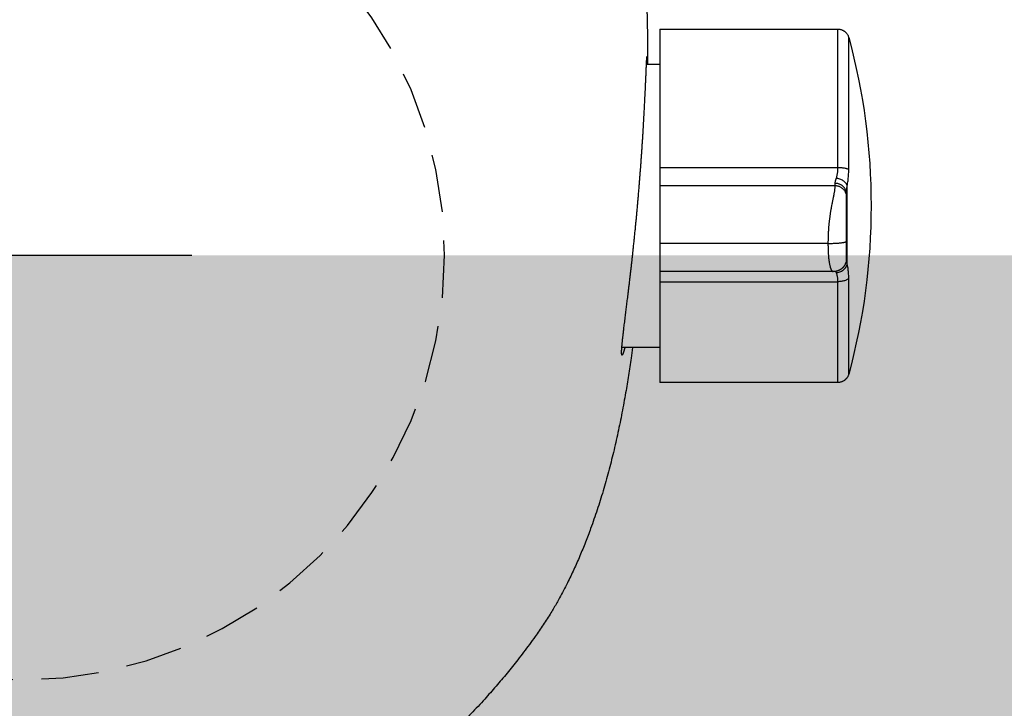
# Model space of a CAD drawing. Header units: millimetres. Extents: x 7483 to 13091, y 8111 to 13871.
# Tile 629 of 656: x 11532.2 to 11536.49, y 9713.44 to 9716.44. Entities that reach past the tile are written whole.
import ezdxf

# ---------------------------------------------------------------- set-up
doc = ezdxf.new("R2010")
doc.units = ezdxf.units.MM
doc.linetypes.add('DGN_STYLE_2', pattern=[30.2, 18.12, -12.08])
doc.linetypes.add('HIDDEN', pattern=[0.375, 0.25, -0.125])
doc.layers.add('daszed - 60x120', color=7, linetype='Continuous', lineweight=5, true_color=0xb7dfb3)
doc.layers.add('Wyposazenie Wew - Urzadzenia Sanitarne', color=6, linetype='Continuous')

# ---------------------------------------------------------------- blocks, each defined once
blk = doc.blocks.new('ORAS_ELECTRA')
for p, q in [((3.5617, 0.5549), (2.7874, 0.5549)), ((2.7874, 0.1156), (2.7874, 0.5549)), ((2.7874, 0.4019), (2.6221, 0.4019)), ((2.7874, 0.0717), (2.7874, 0.1156)), ((2.7874, 0.1156), (3.5617, 0.1156)), ((3.5426, 0.0716), (2.7874, 0.0716)), ((3.5426, 0.0716), (3.5426, 0.0716)), ((3.6034, 0.04), (3.6034, -0.3033)), ((3.5197, -0.0512), (2.7874, -0.0512)), ((2.7874, -0.3808), (2.7874, -0.3035)), ((2.7874, -0.3035), (3.5497, -0.3035)), ((2.7874, -0.9851), (2.7874, -0.3808)), ((3.5617, -0.3808), (2.7874, -0.3808)), ((2.7294, -0.832), (2.7874, -0.832)), ((2.7874, -0.9851), (3.5617, -0.9851)), ((2.7328, -1.0256), (2.7328, -1.0252))]:
    blk.add_line(p, q)
blk.add_lwpolyline([(-0.75, 0), (0.75, 0)])
at = {"color": 9, "linetype": 'HIDDEN', "true_color": 0xb8b8b8}
blk.add_circle((0, 0), 1.85, dxfattribs=at)
blk.add_arc((0.9003, -0.2151), 2.8071, 344.8647, 15.1366)
for points, knots in [([(2.6687, 0.4019), (2.6666, 0.4174), (2.6629, 0.4456), (2.6569, 0.4863), (2.6511, 0.5241), (2.6451, 0.5618), (2.6384, 0.6015), (2.631, 0.6429), (2.6228, 0.6863), (2.6142, 0.7295), (2.6051, 0.7727), (2.5955, 0.8158), (2.5855, 0.8586), (2.575, 0.901), (2.564, 0.9432), (2.5525, 0.9852), (2.5404, 1.0269), (2.5278, 1.0682), (2.5146, 1.1092), (2.5008, 1.15), (2.4876, 1.1872), (2.4752, 1.2207), (2.4636, 1.2507), (2.4516, 1.2806), (2.4392, 1.3103), (2.4264, 1.3399), (2.4131, 1.3693), (2.3994, 1.3986), (2.3845, 1.429), (2.3683, 1.4605), (2.3527, 1.4895), (2.3387, 1.5147), (2.3263, 1.5361), (2.3125, 1.5592), (2.2971, 1.5839), (2.28, 1.6101), (2.2625, 1.636), (2.2424, 1.6644), (2.2197, 1.6954), (2.1946, 1.7289), (2.17, 1.7608), (2.1459, 1.7913), (2.1224, 1.8203), (2.0986, 1.849), (2.0744, 1.8775), (2.0498, 1.9056), (2.0236, 1.9349), (1.9958, 1.9652), (1.9661, 1.9964), (1.936, 2.0272), (1.9054, 2.0576), (1.8742, 2.0875), (1.8443, 2.1153), (1.8157, 2.1411), (1.7885, 2.1651), (1.761, 2.1886), (1.733, 2.2117), (1.7048, 2.2345), (1.6762, 2.2569), (1.6472, 2.2789), (1.6167, 2.3014), (1.5845, 2.3243), (1.5507, 2.3476), (1.5164, 2.3703), (1.4818, 2.3925), (1.4467, 2.4141), (1.4111, 2.4351), (1.3753, 2.4556), (1.3419, 2.4738), (1.3111, 2.49), (1.2831, 2.5043), (1.2548, 2.5182), (1.2264, 2.5318), (1.1977, 2.545), (1.1687, 2.5579), (1.1395, 2.5704), (1.1098, 2.5826), (1.0801, 2.5945), (1.0473, 2.607), (1.0114, 2.6201), (0.9725, 2.6336), (0.9332, 2.6464), (0.8938, 2.6586), (0.8541, 2.6701), (0.8161, 2.6806), (0.7797, 2.6899), (0.7452, 2.6983), (0.7105, 2.7063), (0.6756, 2.7138), (0.6407, 2.7208), (0.6056, 2.7274), (0.5704, 2.7336), (0.5333, 2.7397), (0.4941, 2.7455), (0.4529, 2.7511), (0.4116, 2.7561), (0.3687, 2.7607), (0.3242, 2.765), (0.2781, 2.7687), (0.2319, 2.7718), (0.1856, 2.7743), (0.1392, 2.7762), (0.0928, 2.7775), (0.0464, 2.7784), (0.0155, 2.7785), (0, 2.7785)], [0, 0, 0, 0, 0.011884, 0.021541, 0.031198, 0.040858, 0.050517, 0.061658, 0.072798, 0.083938, 0.09509, 0.106242, 0.117393, 0.128399, 0.139405, 0.150419, 0.161432, 0.172305, 0.183178, 0.19406, 0.204942, 0.213072, 0.221203, 0.229333, 0.237463, 0.245619, 0.253775, 0.261931, 0.270086, 0.279443, 0.288799, 0.295047, 0.301296, 0.307544, 0.315447, 0.323352, 0.331258, 0.339161, 0.34974, 0.36032, 0.370899, 0.380327, 0.389756, 0.399185, 0.408626, 0.418068, 0.427509, 0.43839, 0.449271, 0.460152, 0.471056, 0.481961, 0.492865, 0.502019, 0.511174, 0.520329, 0.529483, 0.538667, 0.547851, 0.557036, 0.566219, 0.5766, 0.586982, 0.597364, 0.607745, 0.618173, 0.628604, 0.639034, 0.649463, 0.65742, 0.665378, 0.673335, 0.681305, 0.689275, 0.697245, 0.705338, 0.713432, 0.721531, 0.729629, 0.740047, 0.750464, 0.760882, 0.771325, 0.781768, 0.792212, 0.801205, 0.8102, 0.819195, 0.828189, 0.837207, 0.846227, 0.855246, 0.864265, 0.874765, 0.885266, 0.895775, 0.906283, 0.917982, 0.929681, 0.941381, 0.953079, 0.964809, 0.97654, 0.98827, 1, 1, 1, 1]), ([(3.61, 0.518), (3.6095, 0.5196), (3.6085, 0.5228), (3.6066, 0.5271), (3.6045, 0.531), (3.6024, 0.5341), (3.6005, 0.5365), (3.5989, 0.5384), (3.5974, 0.54), (3.596, 0.5414), (3.5944, 0.5428), (3.5923, 0.5445), (3.5896, 0.5465), (3.5864, 0.5485), (3.5825, 0.5505), (3.5781, 0.5523), (3.5731, 0.5537), (3.5675, 0.5547), (3.5637, 0.5549), (3.5617, 0.5549)], [0, 0, 0, 0, 0.078431, 0.1516011, 0.2186896, 0.2790502, 0.32217, 0.3604948, 0.3938979, 0.422293, 0.4507485, 0.4935938, 0.5444787, 0.6032665, 0.6696909, 0.7433181, 0.8235147, 0.9094301, 1, 1, 1, 1]), ([(3.5617, 0.1156), (3.5617, 0.1291), (3.5617, 0.156), (3.5617, 0.1948), (3.5617, 0.2323), (3.5617, 0.2683), (3.5617, 0.3025), (3.5617, 0.3351), (3.5617, 0.3657), (3.5617, 0.3943), (3.5617, 0.4209), (3.5617, 0.4452), (3.5617, 0.4673), (3.5617, 0.4871), (3.5617, 0.5045), (3.5617, 0.5194), (3.5617, 0.5317), (3.5617, 0.5415), (3.5617, 0.5488), (3.5617, 0.5532), (3.5617, 0.5552), (3.5617, 0.5548), (3.5617, 0.5547)], [0, 0, 0, 0, 0.051969, 0.103938, 0.155907, 0.207876, 0.259845, 0.311814, 0.363783, 0.415752, 0.467721, 0.51969, 0.571659, 0.623628, 0.675597, 0.727566, 0.779535, 0.831504, 0.883473, 0.935442, 0.987411, 1, 1, 1, 1]), ([(3.61, 0.5179), (3.61, 0.5179), (3.61, 0.5178), (3.61, 0.5162), (3.61, 0.5136), (3.61, 0.5098), (3.61, 0.5049), (3.61, 0.4989), (3.61, 0.4918), (3.61, 0.4836), (3.61, 0.4745), (3.61, 0.4644), (3.61, 0.4531), (3.61, 0.4408), (3.61, 0.4274), (3.61, 0.413), (3.61, 0.3976), (3.61, 0.3814), (3.61, 0.3644), (3.61, 0.3466), (3.61, 0.3279), (3.61, 0.3084), (3.61, 0.2879), (3.61, 0.2665), (3.61, 0.2444), (3.61, 0.2215), (3.61, 0.1982), (3.61, 0.1743), (3.61, 0.15), (3.61, 0.1252), (3.61, 0.1082), (3.61, 0.0997)], [0, 0, 0, 0, 0.030258, 0.064558, 0.099481, 0.134404, 0.169327, 0.204251, 0.239174, 0.273473, 0.307773, 0.342072, 0.376372, 0.411295, 0.446218, 0.481141, 0.516065, 0.550988, 0.585287, 0.619587, 0.653886, 0.688186, 0.723109, 0.758032, 0.792955, 0.827879, 0.862802, 0.897101, 0.931401, 0.9657, 1, 1, 1, 1]), ([(2.6354, 0.4019), (2.6351, 0.403), (2.6344, 0.4055), (2.6334, 0.4092), (2.6323, 0.413), (2.6313, 0.4165), (2.6303, 0.4198), (2.6292, 0.423), (2.6282, 0.4258), (2.6272, 0.4283), (2.6263, 0.4305), (2.6255, 0.4322), (2.6247, 0.4336), (2.6238, 0.4346), (2.623, 0.4351), (2.6224, 0.4348), (2.6219, 0.4339), (2.6215, 0.4324), (2.6212, 0.4304), (2.6211, 0.4282), (2.621, 0.4257), (2.621, 0.4228), (2.621, 0.4196), (2.6212, 0.4159), (2.6214, 0.4115), (2.6217, 0.4061), (2.6222, 0.3997), (2.6228, 0.3926), (2.6235, 0.3851), (2.6243, 0.3773), (2.6251, 0.3697), (2.6259, 0.3622), (2.6268, 0.3547), (2.6276, 0.3469), (2.6286, 0.3387), (2.6296, 0.3303), (2.6307, 0.3205), (2.6321, 0.3095), (2.6336, 0.297), (2.6352, 0.284), (2.6368, 0.2709), (2.6384, 0.2578), (2.64, 0.2454), (2.6415, 0.2333), (2.6429, 0.2216), (2.6444, 0.2096), (2.6459, 0.1973), (2.6475, 0.1848), (2.6492, 0.1707), (2.6511, 0.1551), (2.6532, 0.1377), (2.6553, 0.12), (2.6574, 0.1024), (2.6594, 0.0852), (2.6612, 0.0691), (2.663, 0.0537), (2.6647, 0.0389), (2.6663, 0.0239), (2.668, 0.0088), (2.6697, -0.0065), (2.6715, -0.0235), (2.6735, -0.0422), (2.6757, -0.0626), (2.6778, -0.0833), (2.6798, -0.1034), (2.6818, -0.123), (2.6835, -0.141), (2.6852, -0.1581), (2.6867, -0.1748), (2.6883, -0.1921), (2.69, -0.2101), (2.6916, -0.2281), (2.6932, -0.2466), (2.6948, -0.2655), (2.6965, -0.2849), (2.6981, -0.3043), (2.6996, -0.3235), (2.7011, -0.3425), (2.7025, -0.3603), (2.7038, -0.377), (2.7049, -0.3926), (2.7061, -0.4081), (2.7072, -0.4235), (2.7083, -0.4388), (2.7094, -0.4555), (2.7106, -0.4735), (2.7119, -0.4927), (2.7131, -0.5117), (2.7142, -0.5299), (2.7153, -0.5471), (2.7162, -0.5625), (2.717, -0.5769), (2.7178, -0.5901), (2.7185, -0.6032), (2.7192, -0.616), (2.7199, -0.6286), (2.7206, -0.6422), (2.7214, -0.6567), (2.7222, -0.6719), (2.7229, -0.6867), (2.7236, -0.7006), (2.7242, -0.7135), (2.7247, -0.7249), (2.7252, -0.7353), (2.7256, -0.7448), (2.726, -0.754), (2.7264, -0.7628), (2.7268, -0.7714), (2.7272, -0.7804), (2.7276, -0.7897), (2.728, -0.7993), (2.7283, -0.8082), (2.7287, -0.8163), (2.729, -0.8235), (2.7293, -0.8296), (2.7295, -0.835), (2.7297, -0.8396), (2.7299, -0.8439), (2.7301, -0.8478), (2.7303, -0.8513), (2.7305, -0.8547), (2.7307, -0.8579), (2.7308, -0.8607), (2.731, -0.8628), (2.7312, -0.8642), (2.7313, -0.865), (2.7314, -0.8651), (2.7315, -0.8648), (2.7316, -0.8641), (2.7317, -0.863), (2.7318, -0.8615), (2.7319, -0.8596), (2.7319, -0.857), (2.732, -0.8537), (2.7321, -0.8495), (2.7321, -0.8445), (2.7322, -0.8391), (2.7322, -0.8348), (2.7322, -0.8324), (2.7322, -0.832)], [0, 0, 0, 0, 0.0042792, 0.0099787, 0.0156781, 0.021404, 0.0271325, 0.0336812, 0.0402309, 0.0467796, 0.0533655, 0.0599525, 0.0665385, 0.075105, 0.0836716, 0.0922755, 0.1008795, 0.1086514, 0.1164303, 0.1228835, 0.1293378, 0.135791, 0.1422804, 0.1487709, 0.1552604, 0.1636998, 0.1721392, 0.1806144, 0.1890896, 0.1967438, 0.2044047, 0.2108416, 0.2172794, 0.2237163, 0.2301885, 0.2366616, 0.2431338, 0.2515487, 0.2599637, 0.2684131, 0.2768626, 0.2844923, 0.2921284, 0.2986405, 0.3051535, 0.3116655, 0.3182132, 0.3247618, 0.3313095, 0.3398225, 0.3483355, 0.3568835, 0.3654316, 0.3731504, 0.3808757, 0.3874612, 0.3940477, 0.4006332, 0.4072552, 0.4138782, 0.4205002, 0.4291111, 0.4377221, 0.4463692, 0.4550164, 0.4628257, 0.4706418, 0.477228, 0.4838183, 0.4911381, 0.498458, 0.5058002, 0.5131423, 0.5210725, 0.5290028, 0.5369615, 0.5449203, 0.5527456, 0.5605779, 0.5671458, 0.5737147, 0.5802826, 0.5868873, 0.593493, 0.6000978, 0.6086872, 0.6172766, 0.6259026, 0.6345286, 0.6423194, 0.650117, 0.6566572, 0.6631984, 0.6697386, 0.6763153, 0.682893, 0.6894697, 0.6980223, 0.7065749, 0.7151638, 0.7237526, 0.7315096, 0.7392733, 0.7458024, 0.7523325, 0.7588616, 0.765427, 0.7719935, 0.7785589, 0.7870967, 0.7956344, 0.8042082, 0.812782, 0.8205252, 0.8282751, 0.8348041, 0.841334, 0.847863, 0.8544283, 0.8609946, 0.8675599, 0.8760975, 0.884635, 0.8932085, 0.9017821, 0.909525, 0.9172746, 0.9238053, 0.930337, 0.9368677, 0.9434348, 0.9500028, 0.9565699, 0.9651097, 0.9736495, 0.9822254, 0.9908012, 0.9985463, 1, 1, 1, 1]), ([(3.5553, 0.0765), (3.556, 0.0782), (3.5573, 0.0817), (3.5589, 0.0876), (3.5602, 0.094), (3.5611, 0.1008), (3.5616, 0.108), (3.5617, 0.1131), (3.5617, 0.1156)], [0, 0, 0, 0, 0.1721607, 0.3417805, 0.5091093, 0.6744073, 0.8379446, 1, 1, 1, 1]), ([(3.61, 0.0997), (3.6092, 0.1008), (3.6076, 0.103), (3.6036, 0.106), (3.5985, 0.1088), (3.5923, 0.1113), (3.5852, 0.1132), (3.5775, 0.1146), (3.5696, 0.1154), (3.5643, 0.1155), (3.5617, 0.1156)], [0, 0, 0, 0, 0.1191402, 0.243165, 0.3706743, 0.5, 0.6293257, 0.756835, 0.8808598, 1, 1, 1, 1]), ([(3.61, 0.0997), (3.61, 0.0958), (3.6099, 0.088), (3.6093, 0.0769), (3.6084, 0.0665), (3.6071, 0.0568), (3.6055, 0.0478), (3.6041, 0.0426), (3.6034, 0.04)], [0, 0, 0, 0, 0.165911, 0.33128, 0.498335, 0.665401, 0.831978, 1, 1, 1, 1]), ([(2.7874, -0.0512), (2.7874, -0.0486), (2.7874, -0.0433), (2.7874, -0.0357), (2.7874, -0.0284), (2.7874, -0.0214), (2.7874, -0.0147), (2.7874, -0.0083), (2.7874, -0.0022), (2.7874, 0.0036), (2.7874, 0.0091), (2.7874, 0.0144), (2.7874, 0.0193), (2.7874, 0.024), (2.7874, 0.0284), (2.7874, 0.0328), (2.7874, 0.037), (2.7874, 0.0411), (2.7874, 0.0449), (2.7874, 0.0484), (2.7874, 0.0516), (2.7874, 0.0545), (2.7874, 0.0573), (2.7874, 0.0599), (2.7874, 0.0622), (2.7874, 0.0643), (2.7874, 0.0661), (2.7874, 0.0677), (2.7874, 0.0691), (2.7874, 0.0702), (2.7874, 0.071), (2.7874, 0.0715), (2.7874, 0.0716), (2.7874, 0.0716), (2.7874, 0.0716)], [0, 0, 0, 0, 0.019721, 0.03899, 0.057967, 0.076814, 0.095683, 0.114718, 0.134051, 0.153798, 0.17406, 0.194923, 0.216457, 0.238722, 0.261761, 0.285612, 0.313317, 0.342096, 0.371961, 0.402918, 0.434962, 0.468086, 0.502274, 0.541086, 0.581133, 0.622379, 0.664784, 0.708307, 0.762973, 0.819155, 0.87676, 0.935693, 0.995855, 1, 1, 1, 1]), ([(3.5197, -0.0512), (3.5197, -0.0486), (3.5197, -0.0435), (3.5199, -0.0359), (3.52, -0.0284), (3.5202, -0.0212), (3.5205, -0.0142), (3.5209, -0.0073), (3.5213, -0.0007), (3.5218, 0.0056), (3.5223, 0.0114), (3.5229, 0.0167), (3.5233, 0.0202), (3.5236, 0.0225), (3.5238, 0.0237), (3.5239, 0.0249), (3.5241, 0.0261), (3.5242, 0.0272), (3.5245, 0.0292), (3.525, 0.0321), (3.5257, 0.0358), (3.5264, 0.0395), (3.5272, 0.0433), (3.5281, 0.047), (3.529, 0.0503), (3.5299, 0.0533), (3.5308, 0.056), (3.5317, 0.0585), (3.5327, 0.0609), (3.5337, 0.063), (3.5349, 0.0653), (3.5362, 0.0673), (3.5377, 0.069), (3.539, 0.0702), (3.5402, 0.071), (3.5413, 0.0714), (3.5421, 0.0716), (3.5425, 0.0716), (3.5426, 0.0716)], [0, 0, 0, 0, 0.01917, 0.038292, 0.057502, 0.076956, 0.09682, 0.117269, 0.138479, 0.160625, 0.183871, 0.204366, 0.225833, 0.231627, 0.237495, 0.243437, 0.249456, 0.255552, 0.261727, 0.28189, 0.304533, 0.329846, 0.358036, 0.389317, 0.423917, 0.45358, 0.485546, 0.519924, 0.556824, 0.596349, 0.638597, 0.700325, 0.760775, 0.819502, 0.876112, 0.93026, 0.981648, 1, 1, 1, 1]), ([(3.5997, 0.0163), (3.5997, 0.0165), (3.5997, 0.017), (3.5997, 0.0179), (3.5997, 0.0187), (3.5996, 0.0195), (3.5996, 0.0202), (3.5996, 0.0209), (3.5995, 0.0214), (3.5995, 0.0219), (3.5994, 0.0223), (3.5994, 0.0227), (3.5993, 0.023), (3.5993, 0.0233), (3.5993, 0.0236), (3.5992, 0.024), (3.5991, 0.0244), (3.5991, 0.0249), (3.5989, 0.0258), (3.5987, 0.0272), (3.5981, 0.0298), (3.5972, 0.033), (3.5958, 0.0367), (3.5943, 0.0401), (3.5927, 0.0432), (3.5909, 0.0462), (3.5892, 0.0486), (3.5878, 0.0504), (3.5868, 0.0516), (3.586, 0.0525), (3.5853, 0.0533), (3.5845, 0.0541), (3.5835, 0.0551), (3.5823, 0.0563), (3.5805, 0.0579), (3.5783, 0.0597), (3.5758, 0.0615), (3.5733, 0.0632), (3.5709, 0.0645), (3.5686, 0.0657), (3.5666, 0.0666), (3.5648, 0.0674), (3.5631, 0.068), (3.5613, 0.0687), (3.5592, 0.0693), (3.5569, 0.0699), (3.5543, 0.0705), (3.5521, 0.0709), (3.5502, 0.0711), (3.5487, 0.0713), (3.547, 0.0715), (3.5449, 0.0716), (3.5435, 0.0716), (3.5427, 0.0716)], [0, 0, 0, 0, 0.041021, 0.077129, 0.108289, 0.134488, 0.155745, 0.166554, 0.175503, 0.182672, 0.188223, 0.190501, 0.192537, 0.19444, 0.19634, 0.198367, 0.203303, 0.208682, 0.214023, 0.226465, 0.24817, 0.285339, 0.314754, 0.343372, 0.372817, 0.40328, 0.434823, 0.453059, 0.467575, 0.478348, 0.486536, 0.495857, 0.510203, 0.526983, 0.546081, 0.579762, 0.61095, 0.639622, 0.668015, 0.693395, 0.715765, 0.735138, 0.75305, 0.773725, 0.797404, 0.824822, 0.855364, 0.888996, 0.905911, 0.923594, 0.944615, 0.9701, 1, 1, 1, 1]), ([(3.5528, 0.0707), (3.5531, 0.0713), (3.5538, 0.0731), (3.5547, 0.0751), (3.5553, 0.0765)], [0, 0, 0, 0, 0.333283, 1, 1, 1, 1]), ([(3.5553, 0.0765), (3.5579, 0.0762), (3.5633, 0.0754), (3.5713, 0.073), (3.5791, 0.0694), (3.5863, 0.0648), (3.5925, 0.0593), (3.5975, 0.0531), (3.6013, 0.0467), (3.6027, 0.0422), (3.6034, 0.04)], [0, 0, 0, 0, 0.118749, 0.242699, 0.370375, 0.5, 0.629625, 0.757301, 0.881251, 1, 1, 1, 1]), ([(3.6034, 0.04), (3.6029, 0.0371), (3.602, 0.0315), (3.6008, 0.0242), (3.5999, 0.0178), (3.5998, 0.0145), (3.5997, 0.0128)], [0, 0, 0, 0, 0.266792, 0.520964, 0.764581, 1, 1, 1, 1]), ([(3.5997, 0.0162), (3.5997, 0.016), (3.5997, 0.0157), (3.5997, 0.0147), (3.5997, 0.0133), (3.5997, 0.0115), (3.5997, 0.0093), (3.5997, 0.0068), (3.5997, 0.0038), (3.5997, 0.0008), (3.5997, -0.0021), (3.5997, -0.0048), (3.5997, -0.0077), (3.5997, -0.0107), (3.5997, -0.0139), (3.5997, -0.0173), (3.5997, -0.0209), (3.5997, -0.0247), (3.5997, -0.028), (3.5997, -0.0305), (3.5997, -0.0321), (3.5997, -0.0338), (3.5997, -0.0354), (3.5997, -0.0371), (3.5997, -0.0396), (3.5997, -0.0429), (3.5997, -0.0464), (3.5997, -0.0488), (3.5997, -0.0501), (3.5997, -0.0514), (3.5997, -0.0527), (3.5997, -0.054), (3.5997, -0.0553), (3.5997, -0.0563), (3.5997, -0.0571), (3.5997, -0.0576), (3.5997, -0.0582), (3.5997, -0.0591), (3.5997, -0.0598), (3.5997, -0.0603)], [0, 0, 0, 0, 0.076078, 0.15297, 0.227006, 0.298208, 0.366602, 0.432213, 0.495074, 0.555219, 0.594456, 0.632169, 0.668376, 0.703094, 0.736346, 0.768157, 0.800233, 0.830287, 0.858366, 0.86887, 0.879083, 0.889008, 0.898651, 0.908017, 0.917111, 0.938818, 0.957286, 0.962758, 0.967903, 0.972732, 0.977263, 0.981513, 0.985504, 0.989865, 0.991183, 0.992445, 0.993663, 0.996026, 1, 1, 1, 1]), ([(2.7874, -0.3035), (2.7874, -0.3017), (2.7874, -0.2982), (2.7874, -0.2926), (2.7874, -0.287), (2.7874, -0.2811), (2.7874, -0.275), (2.7874, -0.2687), (2.7874, -0.2626), (2.7874, -0.2568), (2.7874, -0.2513), (2.7874, -0.2456), (2.7874, -0.2398), (2.7874, -0.2337), (2.7874, -0.2275), (2.7874, -0.2213), (2.7874, -0.2152), (2.7874, -0.2092), (2.7874, -0.2031), (2.7874, -0.1968), (2.7874, -0.1903), (2.7874, -0.1841), (2.7874, -0.1782), (2.7874, -0.1726), (2.7874, -0.167), (2.7874, -0.1612), (2.7874, -0.1553), (2.7874, -0.1493), (2.7874, -0.1432), (2.7874, -0.137), (2.7874, -0.1307), (2.7874, -0.1242), (2.7874, -0.1176), (2.7874, -0.1108), (2.7874, -0.1039), (2.7874, -0.0969), (2.7874, -0.0896), (2.7874, -0.0823), (2.7874, -0.0747), (2.7874, -0.067), (2.7874, -0.0591), (2.7874, -0.0539), (2.7874, -0.0512)], [0, 0, 0, 0, 0.049887, 0.099698, 0.149297, 0.198547, 0.247314, 0.295466, 0.34287, 0.379507, 0.415541, 0.45091, 0.485556, 0.519419, 0.552445, 0.584578, 0.61163, 0.637943, 0.663488, 0.688238, 0.712168, 0.735259, 0.752802, 0.769811, 0.786283, 0.802217, 0.817617, 0.832489, 0.846477, 0.85999, 0.873048, 0.885678, 0.897914, 0.909797, 0.921379, 0.932718, 0.943882, 0.954949, 0.966002, 0.977133, 0.988433, 1, 1, 1, 1]), ([(3.5497, -0.3035), (3.5497, -0.3018), (3.5497, -0.2983), (3.5493, -0.2928), (3.5487, -0.2869), (3.5479, -0.2809), (3.547, -0.2747), (3.5462, -0.2701), (3.5457, -0.2672), (3.5455, -0.266), (3.5453, -0.2648), (3.5451, -0.2637), (3.5448, -0.2621), (3.5443, -0.2597), (3.5436, -0.2561), (3.5428, -0.2522), (3.5419, -0.2479), (3.5409, -0.2431), (3.5397, -0.2373), (3.5383, -0.2302), (3.5366, -0.2217), (3.535, -0.2134), (3.5336, -0.2059), (3.5325, -0.1997), (3.5314, -0.1935), (3.5304, -0.1875), (3.5295, -0.1816), (3.5286, -0.1759), (3.5278, -0.1702), (3.5271, -0.1647), (3.5263, -0.1594), (3.5256, -0.1538), (3.5251, -0.1496), (3.5248, -0.1469), (3.5248, -0.1461), (3.5247, -0.1454), (3.5246, -0.1446), (3.5245, -0.1438), (3.5242, -0.1409), (3.5237, -0.1359), (3.523, -0.1284), (3.5224, -0.1209), (3.5218, -0.1133), (3.5213, -0.1056), (3.5209, -0.0979), (3.5205, -0.0902), (3.5202, -0.0824), (3.52, -0.0746), (3.5199, -0.0668), (3.5197, -0.059), (3.5197, -0.0538), (3.5197, -0.0512)], [0, 0, 0, 0, 0.047929, 0.097632, 0.148959, 0.20173, 0.249192, 0.297439, 0.305998, 0.314574, 0.323166, 0.331729, 0.336957, 0.358592, 0.382731, 0.408606, 0.436117, 0.465151, 0.495573, 0.53725, 0.580638, 0.625264, 0.652229, 0.677298, 0.700547, 0.722056, 0.741908, 0.760187, 0.77698, 0.792763, 0.807157, 0.82025, 0.835675, 0.837547, 0.839386, 0.841193, 0.842966, 0.844708, 0.846419, 0.862519, 0.877721, 0.8921, 0.905742, 0.918737, 0.931183, 0.943183, 0.95484, 0.966256, 0.977529, 0.98875, 1, 1, 1, 1]), ([(3.5197, -0.0512), (3.5229, -0.0512), (3.5295, -0.0512), (3.5394, -0.0515), (3.5485, -0.0518), (3.5566, -0.0522), (3.5636, -0.0527), (3.5703, -0.0532), (3.5764, -0.0538), (3.5819, -0.0545), (3.5868, -0.0553), (3.5909, -0.0561), (3.5946, -0.057), (3.5975, -0.058), (3.5994, -0.0591), (3.5996, -0.0599), (3.5997, -0.0603)], [0, 0, 0, 0, 0.076805, 0.156939, 0.239951, 0.303775, 0.368607, 0.434128, 0.5, 0.565872, 0.631393, 0.696225, 0.760049, 0.843061, 0.923195, 1, 1, 1, 1]), ([(3.5997, -0.0603), (3.5997, -0.0606), (3.5997, -0.0612), (3.5997, -0.0619), (3.5997, -0.0627), (3.5997, -0.0635), (3.5997, -0.0643), (3.5997, -0.0648), (3.5997, -0.0656), (3.5997, -0.0667), (3.5997, -0.0681), (3.5997, -0.0696), (3.5997, -0.0713), (3.5997, -0.0732), (3.5997, -0.0753), (3.5997, -0.0777), (3.5997, -0.0802), (3.5997, -0.0827), (3.5997, -0.0862), (3.5997, -0.0906), (3.5997, -0.0958), (3.5997, -0.101), (3.5997, -0.1064), (3.5997, -0.1117), (3.5997, -0.1176), (3.5997, -0.124), (3.5997, -0.1307), (3.5997, -0.1374), (3.5997, -0.1441), (3.5997, -0.1512), (3.5997, -0.1587), (3.5997, -0.1666), (3.5997, -0.1742), (3.5997, -0.1818), (3.5997, -0.1891), (3.5997, -0.1962), (3.5997, -0.2032), (3.5997, -0.2098), (3.5997, -0.217), (3.5997, -0.2246), (3.5997, -0.2326), (3.5997, -0.2402), (3.5997, -0.2474), (3.5997, -0.2519), (3.5997, -0.2541)], [0, 0, 0, 0, 0.001701, 0.002985, 0.003853, 0.006141, 0.006983, 0.007871, 0.008809, 0.011147, 0.013741, 0.016608, 0.01976, 0.023207, 0.027986, 0.033081, 0.038503, 0.044262, 0.050366, 0.063113, 0.076757, 0.091334, 0.106873, 0.123398, 0.140929, 0.164183, 0.188733, 0.214605, 0.241819, 0.270395, 0.30684, 0.344941, 0.384718, 0.426192, 0.469379, 0.513475, 0.55925, 0.606715, 0.65169, 0.717432, 0.785117, 0.854763, 0.926386, 1, 1, 1, 1]), ([(3.5497, -0.3035), (3.5517, -0.3034), (3.5558, -0.3033), (3.562, -0.3021), (3.5677, -0.3003), (3.5728, -0.2981), (3.5772, -0.2955), (3.5813, -0.2925), (3.5851, -0.2891), (3.5886, -0.2853), (3.5916, -0.2812), (3.5942, -0.2769), (3.5965, -0.2719), (3.5983, -0.2663), (3.5995, -0.2601), (3.5997, -0.2561), (3.5997, -0.2541)], [0, 0, 0, 0, 0.076805, 0.156939, 0.239951, 0.303775, 0.368607, 0.434128, 0.5, 0.565872, 0.631393, 0.696225, 0.760049, 0.843061, 0.923195, 1, 1, 1, 1]), ([(3.5997, -0.2541), (3.5997, -0.2548), (3.5997, -0.2562), (3.5997, -0.2594), (3.5997, -0.2633), (3.5997, -0.2667), (3.5997, -0.2684)], [0, 0, 0, 0, 0.250764, 0.5, 0.749236, 1, 1, 1, 1]), ([(3.5997, -0.2684), (3.5997, -0.2702), (3.5995, -0.2739), (3.5983, -0.2794), (3.5965, -0.2845), (3.5942, -0.289), (3.5916, -0.2929), (3.5886, -0.2966), (3.5851, -0.3), (3.5813, -0.3031), (3.5772, -0.3058), (3.5728, -0.3081), (3.5677, -0.3102), (3.562, -0.3118), (3.5558, -0.3129), (3.5517, -0.313), (3.5497, -0.313)], [0, 0, 0, 0, 0.076805, 0.156939, 0.239951, 0.303775, 0.368607, 0.434128, 0.5, 0.565872, 0.631393, 0.696225, 0.760049, 0.843061, 0.923195, 1, 1, 1, 1]), ([(3.5997, -0.2684), (3.5998, -0.2707), (3.5999, -0.2755), (3.6008, -0.2838), (3.602, -0.2931), (3.6029, -0.2998), (3.6034, -0.3033)], [0, 0, 0, 0, 0.235419, 0.479036, 0.733208, 1, 1, 1, 1]), ([(3.5553, -0.3353), (3.5547, -0.3335), (3.5536, -0.33), (3.5522, -0.3255), (3.551, -0.321), (3.55, -0.3168), (3.5498, -0.3142), (3.5497, -0.313)], [0, 0, 0, 0, 0.2023635, 0.3901898, 0.5636404, 0.7972661, 1, 1, 1, 1]), ([(3.6034, -0.3033), (3.6027, -0.3051), (3.6013, -0.3088), (3.5975, -0.3143), (3.5925, -0.3195), (3.5863, -0.3243), (3.5791, -0.3284), (3.5713, -0.3317), (3.5633, -0.334), (3.5579, -0.3349), (3.5553, -0.3353)], [0, 0, 0, 0, 0.118749, 0.242699, 0.370375, 0.5, 0.629625, 0.757301, 0.881251, 1, 1, 1, 1]), ([(3.5617, -0.3808), (3.5617, -0.3781), (3.5616, -0.3725), (3.5611, -0.3645), (3.5602, -0.3567), (3.5589, -0.3491), (3.5573, -0.3419), (3.556, -0.3375), (3.5553, -0.3353)], [0, 0, 0, 0, 0.162055, 0.325593, 0.490891, 0.658219, 0.827839, 1, 1, 1, 1]), ([(3.6034, -0.3033), (3.6041, -0.3066), (3.6055, -0.3133), (3.6071, -0.3242), (3.6084, -0.3357), (3.6093, -0.3476), (3.6099, -0.3601), (3.61, -0.3686), (3.61, -0.3728)], [0, 0, 0, 0, 0.167999, 0.334577, 0.501664, 0.668698, 0.834066, 1, 1, 1, 1]), ([(3.61, -0.3728), (3.6092, -0.3734), (3.6076, -0.3745), (3.6036, -0.376), (3.5985, -0.3774), (3.5923, -0.3786), (3.5852, -0.3796), (3.5775, -0.3803), (3.5696, -0.3807), (3.5643, -0.3808), (3.5617, -0.3808)], [0, 0, 0, 0, 0.11914, 0.243165, 0.370674, 0.5, 0.629326, 0.756835, 0.88086, 1, 1, 1, 1]), ([(3.5617, -0.9849), (3.5617, -0.985), (3.5617, -0.9854), (3.5617, -0.9837), (3.5617, -0.9796), (3.5617, -0.9727), (3.5617, -0.9632), (3.5617, -0.9512), (3.5617, -0.9366), (3.5617, -0.9195), (3.5617, -0.9001), (3.5617, -0.8783), (3.5617, -0.8542), (3.5617, -0.8279), (3.5617, -0.7995), (3.5617, -0.7691), (3.5617, -0.7369), (3.5617, -0.7028), (3.5617, -0.667), (3.5617, -0.6297), (3.5617, -0.591), (3.5617, -0.551), (3.5617, -0.5099), (3.5617, -0.4677), (3.5617, -0.4247), (3.5617, -0.3954), (3.5617, -0.3808)], [0, 0, 0, 0, 0.005033, 0.048292, 0.091552, 0.134811, 0.17807, 0.22133, 0.264589, 0.307849, 0.351108, 0.394368, 0.437627, 0.480887, 0.524146, 0.567405, 0.610665, 0.653924, 0.697184, 0.740443, 0.783703, 0.826962, 0.870222, 0.913481, 0.956741, 1, 1, 1, 1]), ([(3.61, -0.3728), (3.61, -0.3822), (3.61, -0.401), (3.61, -0.4287), (3.61, -0.4561), (3.61, -0.4832), (3.61, -0.5097), (3.61, -0.5356), (3.61, -0.5608), (3.61, -0.5855), (3.61, -0.6099), (3.61, -0.6337), (3.61, -0.6571), (3.61, -0.6798), (3.61, -0.7017), (3.61, -0.7228), (3.61, -0.743), (3.61, -0.7623), (3.61, -0.7807), (3.61, -0.7984), (3.61, -0.8154), (3.61, -0.8315), (3.61, -0.8466), (3.61, -0.8608), (3.61, -0.8739), (3.61, -0.8859), (3.61, -0.8968), (3.61, -0.9067), (3.61, -0.9157), (3.61, -0.9236), (3.61, -0.9305), (3.61, -0.9362), (3.61, -0.9409), (3.61, -0.9444), (3.61, -0.9468), (3.61, -0.948), (3.61, -0.948), (3.61, -0.948)], [0, 0, 0, 0, 0.02907, 0.058141, 0.087211, 0.116281, 0.145352, 0.173903, 0.202454, 0.231005, 0.259557, 0.288627, 0.317697, 0.346768, 0.375838, 0.404908, 0.433459, 0.462011, 0.490562, 0.519113, 0.548184, 0.577254, 0.606324, 0.635395, 0.664465, 0.693016, 0.721567, 0.750119, 0.77867, 0.80774, 0.836811, 0.865881, 0.894951, 0.924021, 0.952573, 0.981124, 1, 1, 1, 1]), ([(2.7328, -1.0252), (2.7328, -1.0236), (2.7328, -1.0209), (2.7328, -1.0172), (2.7329, -1.0144), (2.7329, -1.0119), (2.7329, -1.0095), (2.7329, -1.0073), (2.7329, -1.0053), (2.7329, -1.0034), (2.733, -1.0014), (2.733, -0.9992), (2.733, -0.9967), (2.733, -0.9934), (2.733, -0.9892), (2.7331, -0.9843), (2.7331, -0.98), (2.7331, -0.9766), (2.7331, -0.9742), (2.7331, -0.972), (2.7331, -0.9701), (2.7332, -0.9684), (2.7332, -0.9667), (2.7332, -0.9649), (2.7332, -0.9629), (2.7332, -0.9607), (2.7332, -0.9585), (2.7332, -0.9562), (2.7332, -0.9538), (2.7332, -0.9514), (2.7332, -0.9489), (2.7333, -0.9463), (2.7333, -0.9428), (2.7333, -0.9385), (2.7333, -0.9339), (2.7333, -0.93), (2.7333, -0.9268), (2.7333, -0.9239), (2.7333, -0.9212), (2.7334, -0.9186), (2.7334, -0.9161), (2.7334, -0.9138), (2.7334, -0.9114), (2.7334, -0.9088), (2.7334, -0.9059), (2.7334, -0.9028), (2.7334, -0.8997), (2.7334, -0.8968), (2.7334, -0.8941), (2.7334, -0.8915), (2.7334, -0.8891), (2.7334, -0.887), (2.7334, -0.8852), (2.7334, -0.8831), (2.7334, -0.8806), (2.7334, -0.8777), (2.7334, -0.8753), (2.7334, -0.8733), (2.7334, -0.8716), (2.7334, -0.8697), (2.7334, -0.8676), (2.7334, -0.8653), (2.7334, -0.8629), (2.7334, -0.8604), (2.7334, -0.8576), (2.7334, -0.8544), (2.7334, -0.8511), (2.7334, -0.8481), (2.7334, -0.8456), (2.7334, -0.8434), (2.7334, -0.8413), (2.7334, -0.8392), (2.7334, -0.837), (2.7334, -0.8346), (2.7334, -0.8329), (2.7334, -0.832)], [0, 0, 0, 0, 0.025346, 0.041514, 0.055857, 0.06875, 0.08098, 0.092572, 0.102123, 0.112108, 0.12253, 0.133537, 0.146021, 0.160132, 0.184501, 0.210263, 0.236236, 0.250249, 0.263083, 0.274263, 0.283805, 0.292587, 0.301103, 0.309352, 0.320331, 0.331606, 0.343364, 0.355775, 0.366984, 0.379486, 0.392895, 0.406407, 0.419997, 0.446769, 0.473511, 0.49133, 0.507531, 0.522448, 0.536266, 0.54984, 0.563598, 0.574662, 0.586898, 0.600495, 0.615341, 0.631272, 0.648204, 0.662699, 0.676923, 0.690761, 0.703171, 0.713907, 0.72309, 0.731765, 0.746959, 0.761608, 0.777025, 0.784694, 0.793131, 0.802937, 0.814112, 0.826455, 0.839046, 0.851769, 0.864615, 0.883765, 0.901031, 0.916411, 0.929903, 0.940738, 0.951503, 0.96226, 0.973257, 0.985821, 1, 1, 1, 1]), ([(3.5617, -0.985), (3.5634, -0.985), (3.5667, -0.9849), (3.5715, -0.9842), (3.5757, -0.9831), (3.5792, -0.9819), (3.5821, -0.9807), (3.5843, -0.9797), (3.5863, -0.9786), (3.5879, -0.9776), (3.5898, -0.9765), (3.5919, -0.9749), (3.5945, -0.9728), (3.5973, -0.9702), (3.6003, -0.967), (3.6032, -0.9632), (3.6059, -0.9587), (3.6083, -0.9537), (3.6094, -0.95), (3.61, -0.9481)], [0, 0, 0, 0, 0.07845, 0.151634, 0.218731, 0.279096, 0.322217, 0.36054, 0.39394, 0.422331, 0.450782, 0.49362, 0.544498, 0.60328, 0.669699, 0.743322, 0.823516, 0.90943, 1, 1, 1, 1]), ([(2.3674, -4.175), (2.3684, -4.1612), (2.3704, -4.1336), (2.3735, -4.0926), (2.3766, -4.0517), (2.3798, -4.0111), (2.3829, -3.9707), (2.3862, -3.9305), (2.3894, -3.8906), (2.3927, -3.8509), (2.396, -3.8115), (2.3994, -3.7722), (2.4028, -3.733), (2.4062, -3.694), (2.4097, -3.6553), (2.4132, -3.6169), (2.4167, -3.5788), (2.4202, -3.541), (2.4237, -3.5036), (2.4273, -3.4665), (2.4308, -3.4297), (2.4344, -3.3933), (2.438, -3.3573), (2.4416, -3.3215), (2.4452, -3.2862), (2.4488, -3.2511), (2.4524, -3.2161), (2.4561, -3.1809), (2.4599, -3.1457), (2.4636, -3.1109), (2.4673, -3.0765), (2.4711, -3.042), (2.4749, -3.0074), (2.4788, -2.9727), (2.4827, -2.9385), (2.4865, -2.9047), (2.4903, -2.8713), (2.4941, -2.8384), (2.4979, -2.8059), (2.5017, -2.7739), (2.5054, -2.7422), (2.5091, -2.7109), (2.5129, -2.6799), (2.5166, -2.6492), (2.5202, -2.619), (2.5239, -2.5891), (2.5276, -2.5588), (2.5314, -2.528), (2.5352, -2.4969), (2.5391, -2.4662), (2.5428, -2.4361), (2.5466, -2.4064), (2.5503, -2.3772), (2.5539, -2.3485), (2.5575, -2.3203), (2.561, -2.2925), (2.5647, -2.2638), (2.5686, -2.2341), (2.5725, -2.2035), (2.5764, -2.1736), (2.5802, -2.1443), (2.584, -2.1156), (2.5876, -2.0875), (2.5912, -2.06), (2.5948, -2.033), (2.5983, -2.0067), (2.6017, -1.9808), (2.605, -1.9555), (2.6083, -1.9307), (2.6116, -1.9062), (2.6148, -1.8821), (2.618, -1.8586), (2.6211, -1.8354), (2.6241, -1.8127), (2.6271, -1.7904), (2.6301, -1.7687), (2.633, -1.7473), (2.6358, -1.7265), (2.6389, -1.7044), (2.6421, -1.6812), (2.6454, -1.657), (2.6487, -1.6334), (2.6518, -1.6106), (2.6549, -1.5884), (2.658, -1.5668), (2.6609, -1.5458), (2.6638, -1.5254), (2.6667, -1.5056), (2.6693, -1.4873), (2.6718, -1.4702), (2.6741, -1.4544), (2.6764, -1.439), (2.6786, -1.424), (2.6808, -1.4094), (2.6829, -1.3951), (2.685, -1.3813), (2.687, -1.3678), (2.6893, -1.3524), (2.6919, -1.3355), (2.6947, -1.3171), (2.6974, -1.2995), (2.7, -1.2826), (2.7025, -1.2663), (2.705, -1.2507), (2.7073, -1.2358), (2.7095, -1.2214), (2.7116, -1.2076), (2.7136, -1.1944), (2.7155, -1.1818), (2.7174, -1.1696), (2.7191, -1.158), (2.7207, -1.1467), (2.7223, -1.1358), (2.7237, -1.1252), (2.7251, -1.1151), (2.7263, -1.1055), (2.7274, -1.0962), (2.7285, -1.0873), (2.7294, -1.0788), (2.7302, -1.0705), (2.731, -1.0623), (2.7316, -1.0542), (2.7322, -1.0452), (2.7326, -1.0356), (2.7327, -1.0289), (2.7328, -1.0256)], [0, 0, 0, 0, 0.005164, 0.010329, 0.015494, 0.020658, 0.025822, 0.031005, 0.036188, 0.041372, 0.046555, 0.051738, 0.056984, 0.06223, 0.067476, 0.072723, 0.077968, 0.083214, 0.08846, 0.093707, 0.098953, 0.104199, 0.109444, 0.11469, 0.119937, 0.125183, 0.130428, 0.135872, 0.141317, 0.146762, 0.152206, 0.15765, 0.163343, 0.169037, 0.174731, 0.180424, 0.186117, 0.19181, 0.197503, 0.203197, 0.20889, 0.214583, 0.220354, 0.226126, 0.231897, 0.237669, 0.24344, 0.24976, 0.25608, 0.2624, 0.26872, 0.275039, 0.281377, 0.287715, 0.294054, 0.300392, 0.30673, 0.314114, 0.321498, 0.328883, 0.336267, 0.343651, 0.351036, 0.35842, 0.365804, 0.373187, 0.380571, 0.387955, 0.395339, 0.402843, 0.410348, 0.417853, 0.425358, 0.432951, 0.440545, 0.448138, 0.455736, 0.463333, 0.470931, 0.480459, 0.489988, 0.499517, 0.509046, 0.518575, 0.528119, 0.537663, 0.547208, 0.556752, 0.566296, 0.57459, 0.582884, 0.591178, 0.599474, 0.60777, 0.616066, 0.624348, 0.63263, 0.640912, 0.653338, 0.665764, 0.678196, 0.690629, 0.703064, 0.715499, 0.727921, 0.740344, 0.752769, 0.765193, 0.777621, 0.79005, 0.802479, 0.814908, 0.827734, 0.84056, 0.853387, 0.866213, 0.879042, 0.891871, 0.904701, 0.917531, 0.931434, 0.945337, 0.95924, 0.980096, 1, 1, 1, 1])]:
    blk.add_open_spline(points, degree=3, knots=knots)
blk.add_open_spline([(3.5497, -0.313), (3.5497, -0.3116), (3.5497, -0.3086), (3.5497, -0.3054), (3.5497, -0.3042), (3.5497, -0.3035)], degree=3)
blk = doc.blocks.new('*U676')
blk.add_blockref('ORAS_ELECTRA', (0, -6))

msp = doc.modelspace()

# ---------------------------------------------------------------- linework, layer by layer
at = {"layer": 'daszed - 60x120', "linetype": 'DGN_STYLE_2', "const_width": 6}
msp.add_lwpolyline([(11320.1975, 9817.4116), (11320.1975, 9712.4116), (11809.1975, 9712.4116), (11809.1975, 9817.4116)], dxfattribs=at)

# ---------------------------------------------------------------- block references
at = {"layer": 'Wyposazenie Wew - Urzadzenia Sanitarne', "xscale": -1, "rotation": 180}
msp.add_blockref('*U676', (11532.1975, 9709.4116), dxfattribs=at)

doc.saveas('drawing.dxf')
